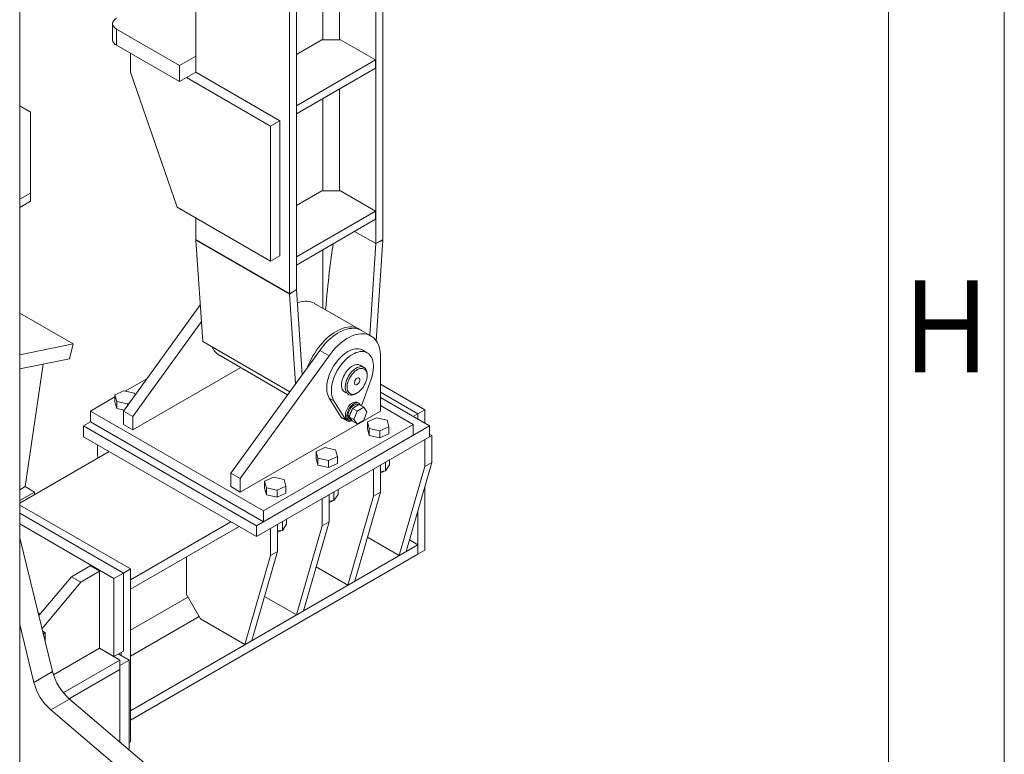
# Model space of a CAD drawing. Header units: millimetres. Extents: x 525 to 29324, y 175 to 20618.
# Tile 488 of 588: x 27771 to 29260, y 12391 to 13502. Entities that reach past the tile are written whole.
import ezdxf

# ---------------------------------------------------------------- set-up
doc = ezdxf.new("R2010")
doc.units = ezdxf.units.MM
doc.linetypes.add('SLD-Continua', pattern=[0])
doc.styles.add('SLDTEXTSTYLE3', font='GOTHIC.TTF', dxfattribs={"width": 0.913})

msp = doc.modelspace()

# ---------------------------------------------------------------- linework, layer by layer
at = {"color": 7, "linetype": 'SLD-Continua', "lineweight": 18, "ltscale": 35}
for p, q in [((29260, 20615), (29260, 175)), ((29085, 20440), (29085, 350)), ((28320.1, 17383.6), (28320.1, 13169.7)), ((28309.5, 17377.4), (28309.5, 13163.6)), ((28189.3, 17308.1), (28189.3, 13094.2)), ((28178.7, 17301.9), (28178.7, 13088.1)), ((28037.3, 15595.1), (28037.3, 13422.8)), ((28254.7, 14010.2), (28254.7, 13472)), ((28229.2, 13995.5), (28229.2, 13472)), ((27770.9, 11956.5), (27770.9, 13686.5)), ((27911.2, 13496.3), (27911.2, 13471.8)), ((27917.1, 13488.1), (28012.5, 13433.1)), ((27917.1, 13488.1), (27917.1, 13463.7)), ((27917.1, 13463.7), (28012.5, 13408.6)), ((28227.8, 13472), (28189.3, 13449.8)), ((28256.1, 13472), (28227.8, 13472)), ((28309.1, 13441.4), (28256.1, 13472)), ((27938.3, 13451.4), (27938.3, 13422.8)), ((28012.5, 13433.1), (28037.3, 13447.3)), ((28012.5, 13433.1), (28012.5, 13408.6)), ((28189.3, 13372.2), (28309.1, 13441.4)), ((28309.1, 13429.2), (28309.1, 13441.4)), ((27938.3, 13422.8), (28009, 13218.7)), ((28012.5, 13408.6), (28037.3, 13422.8)), ((28164.5, 13349.4), (28037.3, 13422.8)), ((28189.3, 13360), (28309.1, 13429.2)), ((28150.4, 13341.2), (28023.1, 13414.7)), ((28254.7, 13397.7), (28254.7, 13243.4)), ((28229.2, 13383.1), (28229.2, 13243.4)), ((27787, 13362.5), (27770.9, 13371.8)), ((27787, 13362.5), (27770.9, 13371.8)), ((27787, 13362.5), (27770.9, 13371.8)), ((27787, 13362.5), (27770.9, 13371.8)), ((27787, 13362.5), (27770.9, 13371.8)), ((27787, 13240), (27787, 13362.5)), ((27787, 13240), (27787, 13362.5)), ((27787, 13240), (27787, 13362.5)), ((27787, 13240), (27787, 13362.5)), ((27787, 13240), (27787, 13362.5)), ((28150.4, 13341.2), (28164.5, 13349.4)), ((28164.5, 13145.2), (28164.5, 13349.4)), ((28150.4, 13137.1), (28150.4, 13341.2)), ((27770.9, 13230.7), (27787, 13240)), ((27770.9, 13230.7), (27787, 13240)), ((27770.9, 13230.7), (27787, 13240)), ((27770.9, 13230.7), (27787, 13240)), ((27770.9, 13230.7), (27787, 13240)), ((27787, 13227.8), (27787, 13240)), ((27787, 13227.8), (27787, 13240)), ((27787, 13227.8), (27787, 13240)), ((27787, 13227.8), (27787, 13240)), ((27787, 13227.8), (27787, 13240)), ((28227.8, 13243.4), (28189.3, 13221.1)), ((28256.1, 13243.4), (28227.8, 13243.4)), ((28309.1, 13212.8), (28256.1, 13243.4)), ((27770.9, 13218.5), (27787, 13227.8)), ((27770.9, 13218.5), (27787, 13227.8)), ((27770.9, 13218.5), (27787, 13227.8)), ((27770.9, 13218.5), (27787, 13227.8)), ((27770.9, 13218.5), (27787, 13227.8)), ((28009, 13218.7), (28150.4, 13137.1)), ((28189.3, 13143.6), (28309.1, 13212.8)), ((28309.1, 13200.5), (28309.1, 13212.8)), ((28037.3, 13202.4), (28037.3, 13169.7)), ((28189.3, 13131.3), (28309.1, 13200.5)), ((28309.5, 13163.6), (28277.3, 13182.1)), ((28309.5, 13163.6), (28277.3, 13182.1)), ((28178.7, 13088.1), (28037.3, 13169.7)), ((28037.3, 13168.7), (28038, 13169.2)), ((28178.7, 13087.1), (28037.3, 13168.7)), ((28037.3, 13168.7), (28048, 13015.4)), ((28309.5, 13163.6), (28320.1, 13169.7)), ((28320.1, 13168.7), (28309.5, 13163.6)), ((28310.2, 13016.5), (28320.1, 13168.7)), ((28320.1, 13168.7), (28319.2, 13169.2)), ((28229.2, 13154.4), (28229.2, 13066.2)), ((28300.5, 13025), (28309.5, 13163.6)), ((28150.4, 13137.1), (28164.5, 13145.2)), ((28178.7, 13088.1), (28189.3, 13094.2)), ((28178.7, 13087.1), (28189.3, 13094.2)), ((28198.3, 12965.8), (28189.3, 13094.2)), ((28188.2, 12951.9), (28178.7, 13087.1)), ((27927.7, 12910.4), (28044.1, 13071.4)), ((28284.4, 13034.3), (28216.9, 13073.3)), ((27851.8, 13011.9), (27770.9, 13058.6)), ((27851.8, 13011.9), (27770.9, 13058.6)), ((27851.8, 13011.9), (27770.9, 13058.6)), ((27941.8, 12902.3), (28045.9, 13046.1)), ((28302.1, 13024.1), (28287.9, 13032.3)), ((28048, 13015.4), (28179.3, 12939.6)), ((27770.9, 12995.5), (27851.8, 13011.9)), ((27770.9, 12995.5), (27851.8, 13011.9)), ((27770.9, 12995.5), (27851.8, 13011.9)), ((27851.8, 13011.9), (27846.3, 12989.3)), ((27851.8, 13011.9), (27846.3, 12989.3)), ((27851.8, 13011.9), (27846.3, 12989.3)), ((28090.3, 12816.6), (28224.6, 13002.2)), ((28238.8, 12994.1), (28224.6, 13002.2)), ((28296.6, 12998.4), (28289.6, 13002.5)), ((27846.3, 12989.3), (27770.9, 12974.1)), ((27846.3, 12989.3), (27770.9, 12974.1)), ((27846.3, 12989.3), (27770.9, 12974.1)), ((28073, 12994.7), (28176.1, 12935.2)), ((28104.4, 12808.4), (28238.8, 12994.1)), ((28316.6, 12992.1), (28316.6, 12910.4)), ((27806.6, 12981.3), (27779.2, 12796.1)), ((27806.6, 12981.3), (27779.2, 12796.1)), ((27806.6, 12981.3), (27779.2, 12796.1)), ((28105.2, 12976.1), (27941.8, 12881.8)), ((28291.5, 12976.5), (28285.9, 12979.8)), ((27963.1, 12959.4), (27930.6, 12940.7)), ((28302.3, 12958.5), (28287.7, 12918.1)), ((28296.4, 12964.1), (28296.4, 12965.8)), ((27928.5, 12941.1), (27915, 12934.8)), ((27944.7, 12937.5), (27928.5, 12941.1)), ((28383.7, 12912.4), (28316.6, 12951.2)), ((27915, 12931.7), (27878.2, 12910.4)), ((27915, 12934.8), (27917.7, 12925)), ((27915, 12924.2), (27915, 12934.8)), ((27945.4, 12934.9), (27944.7, 12937.5)), ((28246, 12926), (28238.9, 12930.1)), ((28256.4, 12901.9), (28238.9, 12930.1)), ((28263.5, 12897.8), (28246, 12926)), ((28262.4, 12939.1), (28268.1, 12935.8)), ((28279.8, 12937), (28281.2, 12937.8)), ((28316.6, 12939), (28373.1, 12906.3)), ((28373.1, 12906.3), (28316.6, 12939)), ((28390.8, 12888), (28316.6, 12930.8)), ((27915, 12924.2), (27917.7, 12914.3)), ((27917.7, 12914.3), (27917.7, 12925)), ((27917.7, 12925), (27933.9, 12921.4)), ((27917.7, 12914.3), (27928.7, 12911.9)), ((27933.9, 12921.4), (27936.4, 12922.5)), ((27933.9, 12919), (27933.9, 12921.4)), ((28274.2, 12914.5), (28269.3, 12901.9)), ((28284, 12920.2), (28274.2, 12914.5)), ((28274.2, 12914.5), (28281.3, 12910.5)), ((28291.1, 12916.1), (28281.3, 12910.5)), ((28283.8, 12922.2), (28281.6, 12923.4)), ((28283.1, 12919.7), (28282.5, 12920)), ((28284, 12920.2), (28291.1, 12916.1)), ((28296, 12909.1), (28291.1, 12916.1)), ((28366.1, 12890), (28316.6, 12918.6)), ((28383.7, 12912.4), (28373.1, 12906.3)), ((28383.7, 12892), (28383.7, 12912.4)), ((27878.2, 12910.4), (28139.8, 12759.4)), ((27878.2, 12894.1), (27878.2, 12910.4)), ((27927.7, 12910.4), (27941.8, 12902.3)), ((27927.7, 12890), (27927.7, 12910.4)), ((27941.8, 12881.8), (27941.8, 12902.3)), ((28316.6, 12910.4), (28104.4, 12788)), ((28263.5, 12897.8), (28256.4, 12901.9)), ((28258.6, 12899.8), (28265.6, 12895.7)), ((28266.6, 12897.4), (28268.8, 12896.2)), ((28269.7, 12903), (28267.4, 12904.3)), ((28267.9, 12904.1), (28267.4, 12903.9)), ((28269.6, 12902.6), (28267.4, 12903.9)), ((28269.3, 12901.9), (28276.4, 12897.8)), ((28269.3, 12901.9), (28274.2, 12894.9)), ((28270, 12898.4), (28272.8, 12896.7)), ((28281.3, 12910.5), (28276.4, 12897.8)), ((28276.4, 12897.8), (28281.3, 12890.9)), ((28281.3, 12890.9), (28291.1, 12896.5)), ((28291.1, 12896.5), (28296, 12909.1)), ((28310.4, 12900.3), (28296.9, 12894)), ((28326.5, 12896.7), (28310.4, 12900.3)), ((28329.2, 12886.8), (28326.5, 12896.7)), ((28373.1, 12906.3), (28366.1, 12902.2)), ((28373.1, 12906.3), (28373.1, 12898.2)), ((28373.1, 12898.2), (28373.1, 12906.3)), ((27878.2, 12894.1), (27867.6, 12888)), ((27867.6, 12888), (28129.2, 12737)), ((27867.6, 12888), (27867.6, 12871.6)), ((27878.2, 12894.1), (28139.8, 12743.1)), ((27927.7, 12890), (27941.8, 12881.8)), ((28129.2, 12737), (28390.8, 12888)), ((28139.8, 12759.4), (28366.1, 12890)), ((28274.2, 12894.9), (28281.3, 12890.9)), ((28296.9, 12894), (28299.5, 12884.1)), ((28296.9, 12883.4), (28296.9, 12894)), ((28296.9, 12883.4), (28299.5, 12873.5)), ((28299.5, 12873.5), (28299.5, 12884.1)), ((28299.5, 12884.1), (28315.7, 12880.5)), ((28315.7, 12880.5), (28329.2, 12886.8)), ((28329.2, 12876.2), (28329.2, 12886.8)), ((28366.1, 12873.7), (28366.1, 12890)), ((28390.8, 12888), (28390.8, 12871.6)), ((27867.6, 12871.6), (28129.2, 12720.6)), ((28129.2, 12720.6), (28390.8, 12871.6)), ((28139.8, 12743.1), (28366.1, 12873.7)), ((28299.5, 12873.5), (28315.7, 12869.9)), ((28315.7, 12869.9), (28315.7, 12880.5)), ((28315.7, 12869.9), (28329.2, 12876.2)), ((28383.7, 12867.5), (28394.3, 12873.7)), ((28383.7, 12867.5), (28383.7, 12826.7)), ((28390.8, 12875.7), (28394.3, 12873.7)), ((28394.3, 12873.7), (28394.3, 12832.8)), ((27888.8, 12859.4), (27888.8, 12843)), ((28232.6, 12855.4), (28219.1, 12849.1)), ((28248.7, 12851.8), (28232.6, 12855.4)), ((28251.4, 12841.9), (28248.7, 12851.8)), ((27906.4, 12849.2), (27770.9, 12770.9)), ((27888.8, 12843), (27889.5, 12839.4)), ((28219.1, 12849.1), (28221.8, 12839.3)), ((28219.1, 12838.5), (28219.1, 12849.1)), ((28219.1, 12838.5), (28221.8, 12828.6)), ((28221.8, 12828.6), (28221.8, 12839.3)), ((28221.8, 12839.3), (28237.9, 12835.6)), ((28237.9, 12835.6), (28251.4, 12841.9)), ((28251.4, 12831.3), (28251.4, 12841.9)), ((28330.1, 12829.1), (28330.1, 12836.6)), ((28221.8, 12828.6), (28237.9, 12825)), ((28237.9, 12825), (28237.9, 12835.6)), ((28237.9, 12825), (28251.4, 12831.3)), ((28306, 12822.6), (28316.6, 12828.8)), ((28306, 12822.6), (28306, 12781.8)), ((28316.6, 12828.8), (28316.6, 12787.9)), ((28323.9, 12832.8), (28323.5, 12832.8)), ((28324.1, 12833.1), (28323.9, 12832.8)), ((28323.9, 12819.8), (28323.9, 12832.8)), ((28330.1, 12829.1), (28323.9, 12819.8)), ((28383.7, 12826.7), (28344.9, 12692)), ((28394.3, 12832.8), (28355.5, 12698.1)), ((28383.7, 12826.7), (28394.3, 12832.8)), ((28104.4, 12808.4), (28090.3, 12816.6)), ((28090.3, 12796.1), (28090.3, 12816.6)), ((28104.4, 12788), (28104.4, 12808.4)), ((28154.8, 12810.5), (28141.3, 12804.2)), ((28171, 12806.9), (28154.8, 12810.5)), ((28173.6, 12797), (28171, 12806.9)), ((28323.9, 12819.8), (28316.6, 12819.1)), ((27779.2, 12796.1), (27770.9, 12791.3)), ((27779.2, 12796.1), (27770.9, 12791.3)), ((27779.2, 12796.1), (27770.9, 12791.3)), ((27793.3, 12787.9), (27779.2, 12796.1)), ((27793.3, 12787.9), (27779.2, 12796.1)), ((27793.3, 12787.9), (27779.2, 12796.1)), ((28104.4, 12788), (28090.3, 12796.1)), ((28141.3, 12804.2), (28144, 12794.4)), ((28141.3, 12793.6), (28141.3, 12804.2)), ((28141.3, 12793.6), (28144, 12783.7)), ((28144, 12783.7), (28144, 12794.4)), ((28144, 12794.4), (28160.1, 12790.8)), ((28160.1, 12790.8), (28173.6, 12797)), ((28173.6, 12786.4), (28173.6, 12797)), ((28252.4, 12784.2), (28252.4, 12791.7)), ((28383.7, 12700.1), (28383.7, 12796.1)), ((27770.9, 12775), (27793.3, 12787.9)), ((27770.9, 12775), (27793.3, 12787.9)), ((27770.9, 12775), (27793.3, 12787.9)), ((27793.3, 12787.9), (27793.3, 12783.9)), ((27793.3, 12787.9), (27793.3, 12783.9)), ((27793.3, 12787.9), (27793.3, 12783.9)), ((28144, 12783.7), (28160.1, 12780.1)), ((28160.1, 12780.1), (28160.1, 12790.8)), ((28160.1, 12780.1), (28173.6, 12786.4)), ((28228.2, 12777.8), (28238.8, 12783.9)), ((28228.2, 12777.8), (28228.2, 12736.9)), ((28238.8, 12783.9), (28238.8, 12743)), ((28246.1, 12787.9), (28245.7, 12787.9)), ((28246.3, 12788.2), (28246.1, 12787.9)), ((28246.1, 12774.9), (28246.1, 12787.9)), ((28252.4, 12784.2), (28246.1, 12774.9)), ((28306, 12781.8), (28267.1, 12647.1)), ((28316.6, 12787.9), (28277.7, 12653.2)), ((28306, 12781.8), (28316.6, 12787.9)), ((27938.3, 12671.7), (27770.9, 12768.3)), ((28246.1, 12774.9), (28238.8, 12774.2)), ((27927.7, 12665.5), (27770.9, 12756)), ((28139.8, 12743.1), (28139.8, 12759.4)), ((28373.1, 12694), (28373.1, 12759.3)), ((27913.5, 12657.4), (27770.9, 12739.7)), ((28090.3, 12743.1), (27938.3, 12655.3)), ((28102.7, 12735.9), (27938.3, 12641)), ((28129.2, 12737), (28129.2, 12720.6)), ((28150.4, 12732.9), (28161, 12739)), ((28150.4, 12732.9), (28150.4, 12692)), ((28161, 12739), (28161, 12698.2)), ((28168.3, 12743), (28168, 12743)), ((28168.5, 12743.3), (28168.3, 12743)), ((28168.3, 12730), (28168.3, 12743)), ((28174.6, 12739.3), (28168.3, 12730)), ((28174.6, 12739.3), (28174.6, 12746.8)), ((28228.2, 12736.9), (28189.3, 12602.2)), ((28238.8, 12743), (28199.9, 12608.3)), ((28228.2, 12736.9), (28238.8, 12743)), ((27770.9, 12718.9), (27820.7, 12516.4)), ((28168.3, 12730), (28161, 12729.3)), ((28344.9, 12692), (28296.9, 12719.6)), ((28373.1, 12708.3), (27938.3, 12457.3)), ((28360.5, 12715.6), (28373.1, 12708.3)), ((28373.1, 12708.3), (28373.1, 12694)), ((28373.1, 12694), (27938.3, 12443)), ((28023.1, 12632.8), (28023.1, 12690)), ((28150.4, 12692), (28111.5, 12557.3)), ((28161, 12698.2), (28122.1, 12563.4)), ((28150.4, 12692), (28161, 12698.2)), ((28344.9, 12692), (28355.5, 12698.1)), ((28383.7, 12700.1), (28373.1, 12694)), ((27849, 12659.9), (27877.3, 12676.3)), ((27877.3, 12676.3), (27891.4, 12668.1)), ((28267.1, 12647.1), (28219.1, 12674.8)), ((27799.9, 12601), (27849, 12659.9)), ((27849, 12659.9), (27863.1, 12651.8)), ((27863.1, 12651.8), (27891.4, 12668.1)), ((27891.4, 12668.1), (27891.4, 12551.7)), ((27913.5, 12657.4), (27927.7, 12665.5)), ((27938.3, 12671.7), (27927.7, 12665.5)), ((27927.7, 12547.1), (27927.7, 12665.5)), ((27938.3, 12410.3), (27938.3, 12671.7)), ((27804.7, 12581.6), (27863.1, 12651.8)), ((27913.5, 12539), (27913.5, 12657.4)), ((28267.1, 12647.1), (28277.7, 12653.2)), ((28025.2, 12629.1), (27938.3, 12578.9)), ((28044.3, 12596), (28023.1, 12632.8)), ((28189.3, 12602.2), (28141.3, 12629.9)), ((27798.9, 12605.1), (27801.9, 12603.4)), ((27801.9, 12603.4), (27798.9, 12605.1)), ((27801.9, 12603.4), (27798.9, 12605.1)), ((27801.9, 12603.4), (27798.9, 12605.1)), ((27801.9, 12603.4), (27798.9, 12605.1)), ((27801.9, 12603.4), (27798.9, 12605.1)), ((27801.9, 12603.4), (27798.9, 12605.1)), ((27801.9, 12603.4), (27798.9, 12605.1)), ((28042.2, 12599.7), (27938.3, 12539.7)), ((28189.3, 12602.2), (28199.9, 12608.3)), ((27770.9, 12587.6), (27792.4, 12500.1)), ((28111.5, 12557.3), (28044.3, 12596)), ((27805.6, 12577.9), (27809.2, 12574.9)), ((27809.2, 12574.9), (27806.7, 12573.5)), ((27809.2, 12574.9), (27809.2, 12563.1)), ((28111.5, 12557.3), (28122.1, 12563.4)), ((27891.4, 12551.7), (27822, 12511.7)), ((27891.4, 12551.7), (27913.5, 12539)), ((27922.4, 12533.9), (27891.4, 12551.7)), ((27922.4, 12533.9), (27891.4, 12551.7)), ((27922.4, 12533.9), (27891.4, 12551.7)), ((27922.4, 12533.9), (27891.4, 12551.7)), ((27922.4, 12533.9), (27891.4, 12551.7)), ((27922.4, 12533.9), (27891.4, 12551.7)), ((27922.4, 12533.9), (27891.4, 12551.7)), ((27913.5, 12539), (27927.7, 12547.1)), ((27936.5, 12533.9), (27920.6, 12543)), ((27936.5, 12533.9), (27920.6, 12543)), ((27936.5, 12533.9), (27920.6, 12543)), ((27936.5, 12533.9), (27920.6, 12543)), ((27936.5, 12533.9), (27920.6, 12543)), ((27936.5, 12533.9), (27920.6, 12543)), ((27936.5, 12533.9), (27920.6, 12543)), ((27924.1, 12541), (27924.1, 12545.1)), ((27922.4, 12533.9), (27836.8, 12484.5)), ((27922.4, 12533.9), (27836.8, 12484.5)), ((27922.4, 12533.9), (27836.8, 12484.5)), ((27922.4, 12533.9), (27836.8, 12484.5)), ((27922.4, 12533.9), (27836.8, 12484.5)), ((27922.4, 12533.9), (27836.8, 12484.5)), ((27922.4, 12533.9), (27836.8, 12484.5)), ((27922.4, 12519.6), (27922.4, 12533.9)), ((27922.4, 12519.6), (27922.4, 12533.9)), ((27922.4, 12519.6), (27922.4, 12533.9)), ((27922.4, 12519.6), (27922.4, 12533.9)), ((27922.4, 12519.6), (27922.4, 12533.9)), ((27922.4, 12519.6), (27922.4, 12533.9)), ((27922.4, 12519.6), (27922.4, 12533.9)), ((27936.5, 12533.9), (27922.4, 12525.7)), ((27936.5, 12533.9), (27922.4, 12525.7)), ((27936.5, 12533.9), (27922.4, 12525.7)), ((27936.5, 12533.9), (27922.4, 12525.7)), ((27936.5, 12533.9), (27922.4, 12525.7)), ((27936.5, 12533.9), (27922.4, 12525.7)), ((27936.5, 12533.9), (27922.4, 12525.7)), ((27922.4, 12409.9), (27922.4, 12525.7)), ((27922.4, 12409.9), (27922.4, 12525.7)), ((27922.4, 12409.9), (27922.4, 12525.7)), ((27922.4, 12409.9), (27922.4, 12525.7)), ((27922.4, 12409.9), (27922.4, 12525.7)), ((27922.4, 12409.9), (27922.4, 12525.7)), ((27922.4, 12409.9), (27922.4, 12525.7)), ((27936.5, 12397.9), (27936.5, 12533.9)), ((27936.5, 12397.9), (27936.5, 12533.9)), ((27936.5, 12397.9), (27936.5, 12533.9)), ((27936.5, 12397.9), (27936.5, 12533.9)), ((27936.5, 12397.9), (27936.5, 12533.9)), ((27936.5, 12397.9), (27936.5, 12533.9)), ((27936.5, 12397.9), (27936.5, 12533.9)), ((27792.4, 12500.1), (27820.7, 12516.4)), ((27850.9, 12478.4), (27922.4, 12519.6)), ((27850.9, 12478.4), (27922.4, 12519.6)), ((27850.9, 12478.4), (27922.4, 12519.6)), ((27850.9, 12478.4), (27922.4, 12519.6)), ((27850.9, 12478.4), (27922.4, 12519.6)), ((27850.9, 12478.4), (27922.4, 12519.6)), ((27850.9, 12478.4), (27922.4, 12519.6)), ((27817.8, 12458.6), (27846.1, 12474.9)), ((27846.1, 12474.9), (28272.4, 12111.6)), ((27817.8, 12458.6), (28184.7, 12145.9)), ((27938.3, 12410.3), (27936.5, 12409.3))]:
    msp.add_line(p, q, dxfattribs=at)
at = {"color": 7, "linetype": 'SLD-Continua', "lineweight": 18, "ltscale": 35, "flags": 128}
for points in [[(27917.1, 13504.5), (27915.2, 13503.2), (27913.6, 13501.8), (27912.5, 13500.3), (27911.7, 13498.8), (27911.2, 13497.1), (27911.2, 13495.5), (27911.7, 13493.9), (27912.5, 13492.3), (27913.6, 13490.8), (27915.2, 13489.4), (27917.1, 13488.1)], [(27911.2, 13471.8), (27911.2, 13471), (27911.7, 13469.4), (27912.5, 13467.8), (27913.6, 13466.3), (27915.2, 13464.9), (27917.1, 13463.7)], [(28216.9, 13073.3), (28216.7, 13073.4), (28214.1, 13074.7), (28211.4, 13075.6), (28208.5, 13076.2), (28205.4, 13076.6), (28202.3, 13076.5), (28199.1, 13076.2), (28195.7, 13075.6), (28192.3, 13074.6), (28190.7, 13074)], [(28206.3, 12976.8), (28207.8, 12980.6), (28209.8, 12985.1), (28212, 12989.6), (28214.4, 12993.9), (28217, 12998.2), (28219.7, 13002.4), (28222.6, 13006.4), (28225.7, 13010.2), (28228.8, 13013.8), (28232.1, 13017.3), (28235.4, 13020.5), (28238.9, 13023.5), (28242.3, 13026.2), (28245.9, 13028.7), (28249.4, 13030.9), (28252.9, 13032.8), (28256.4, 13034.4), (28259.9, 13035.6), (28263.3, 13036.6), (28266.7, 13037.3), (28270, 13037.6), (28273.1, 13037.6), (28276.2, 13037.2), (28279.1, 13036.6), (28281.8, 13035.6), (28284.4, 13034.3), (28286.1, 13033.2)], [(28224.6, 13002.2), (28227.6, 13006.2), (28230.8, 13010), (28234.1, 13013.6), (28237.4, 13017), (28240.9, 13020.2), (28244.4, 13023.1), (28248, 13025.7), (28251.6, 13028), (28255.2, 13030.1), (28258.7, 13031.8), (28262.3, 13033.2), (28265.8, 13034.3), (28269.2, 13035.1), (28272.6, 13035.5), (28275.8, 13035.6), (28279, 13035.3), (28281.9, 13034.7), (28284.8, 13033.8), (28287.4, 13032.6), (28287.9, 13032.3)], [(28238.8, 12994.1), (28241.8, 12998.1), (28244.9, 13001.9), (28248.2, 13005.5), (28251.6, 13008.9), (28255, 13012), (28258.6, 13014.9), (28262.1, 13017.5), (28265.7, 13019.9), (28269.3, 13021.9), (28272.9, 13023.6), (28276.4, 13025), (28279.9, 13026.1), (28283.4, 13026.9), (28286.7, 13027.3), (28290, 13027.4), (28293.1, 13027.2), (28296.1, 13026.6), (28298.9, 13025.6), (28301.6, 13024.4), (28304.1, 13022.8), (28306.4, 13021), (28308.4, 13018.8), (28310.3, 13016.3), (28311.9, 13013.5), (28313.3, 13010.5), (28314.5, 13007.3), (28315.4, 13003.8), (28316, 13000), (28316.4, 12996.1), (28316.6, 12992.1)], [(28238.9, 12930.1), (28237.7, 12932.4), (28236.7, 12934.9), (28236, 12937.7), (28235.5, 12940.6), (28235.3, 12943.7), (28235.3, 12947), (28235.6, 12950.5), (28236.1, 12954), (28236.9, 12957.6), (28237.9, 12961.3), (28239.1, 12964.9), (28240.6, 12968.6), (28242.3, 12972.2), (28244.1, 12975.8), (28246.2, 12979.2), (28248.4, 12982.5), (28250.8, 12985.7), (28253.3, 12988.7), (28255.9, 12991.5), (28258.6, 12994.1), (28261.4, 12996.4), (28264.2, 12998.5), (28267.1, 13000.3), (28269.9, 13001.7), (28272.7, 13002.9), (28275.5, 13003.8), (28278.2, 13004.4), (28280.8, 13004.6), (28283.3, 13004.5), (28285.7, 13004), (28287.9, 13003.3), (28289.6, 13002.5)], [(28246, 12926), (28244.8, 12928.3), (28243.8, 12930.8), (28243.1, 12933.6), (28242.6, 12936.5), (28242.3, 12939.7), (28242.4, 12943), (28242.6, 12946.4), (28243.2, 12949.9), (28243.9, 12953.5), (28244.9, 12957.2), (28246.2, 12960.8), (28247.7, 12964.5), (28249.3, 12968.1), (28251.2, 12971.7), (28253.3, 12975.1), (28255.5, 12978.5), (28257.9, 12981.6), (28260.4, 12984.6), (28263, 12987.4), (28265.7, 12990), (28268.5, 12992.3), (28271.3, 12994.4), (28274.1, 12996.2), (28277, 12997.7), (28279.8, 12998.9), (28282.6, 12999.7), (28285.3, 13000.3), (28287.9, 13000.5), (28290.4, 13000.4), (28292.8, 13000), (28295, 12999.2), (28297.1, 12998.1), (28298.9, 12996.8), (28300.6, 12995.1), (28302.1, 12993.1), (28303.3, 12990.9), (28304.4, 12988.4), (28305.1, 12985.7), (28305.6, 12982.7), (28305.9, 12979.6), (28305.9, 12976.4), (28305.7, 12973), (28305.2, 12969.4), (28304.5, 12965.8), (28303.5, 12962.2), (28302.3, 12958.5)], [(28257.5, 12949.8), (28257.6, 12952.3), (28258, 12954.8), (28258.6, 12957.4), (28259.5, 12960.1), (28260.6, 12962.7), (28261.9, 12965.3), (28263.3, 12967.8), (28265, 12970.1), (28266.7, 12972.3), (28268.6, 12974.3), (28270.6, 12976.1), (28272.6, 12977.6), (28274.7, 12978.9), (28276.7, 12979.9), (28278.7, 12980.5), (28280.6, 12980.8), (28282.4, 12980.8), (28284.2, 12980.5), (28285.7, 12979.9), (28285.9, 12979.8)], [(28296.4, 12965.8), (28296.3, 12968), (28295.9, 12970.1), (28295.3, 12972), (28294.4, 12973.7), (28293.4, 12975.1), (28292.1, 12976.2), (28290.6, 12977), (28289, 12977.5), (28287.2, 12977.6), (28285.3, 12977.4), (28283.4, 12977), (28281.3, 12976.2), (28279.3, 12975), (28277.2, 12973.7), (28275.2, 12972), (28273.3, 12970.1), (28271.5, 12968), (28269.8, 12965.7), (28268.2, 12963.3), (28266.9, 12960.7), (28265.7, 12958.1), (28264.7, 12955.5), (28264, 12952.8), (28263.5, 12950.3), (28263.2, 12947.8), (28263.2, 12945.4), (28263.5, 12943.2), (28264, 12941.2), (28264.7, 12939.4), (28265.7, 12937.9), (28266.9, 12936.7), (28268.2, 12935.7), (28269.8, 12935.1), (28271.5, 12934.7), (28273.3, 12934.7), (28275.2, 12935.1), (28277.2, 12935.7), (28279.3, 12936.7), (28279.8, 12937)], [(28296.4, 12964.1), (28296.3, 12966.3), (28295.9, 12968.3), (28295.3, 12970.1), (28294.5, 12971.6), (28293.4, 12972.9), (28292.1, 12973.9), (28290.7, 12974.5), (28289.1, 12974.9), (28287.4, 12975), (28285.5, 12974.7), (28283.6, 12974.1), (28281.7, 12973.2), (28279.8, 12972), (28277.8, 12970.5), (28276, 12968.8), (28274.2, 12966.9), (28272.5, 12964.7), (28271, 12962.4), (28269.6, 12960), (28268.5, 12957.6), (28267.5, 12955.1), (28266.8, 12952.5), (28266.3, 12950.1), (28266, 12947.7), (28266, 12945.5), (28266.3, 12943.4), (28266.8, 12941.5), (28267.5, 12939.8), (28268.5, 12938.4), (28269.6, 12937.3), (28271, 12936.4), (28272.5, 12935.9), (28274.2, 12935.7), (28276, 12935.8), (28277.8, 12936.3), (28279.8, 12937), (28281.7, 12938.1), (28283.6, 12939.4), (28285.5, 12941), (28287.4, 12942.8), (28289.1, 12944.9), (28290.7, 12947.1), (28292.1, 12949.4), (28293.4, 12951.9), (28294.5, 12954.4), (28295.3, 12956.9), (28295.9, 12959.4), (28296.3, 12961.8), (28296.4, 12964.1)], [(28285.3, 12957.7), (28285.1, 12958.8), (28284.8, 12959.6), (28284.2, 12960.2), (28283.4, 12960.5), (28282.5, 12960.5), (28281.5, 12960.2), (28280.5, 12959.5), (28279.5, 12958.6), (28278.6, 12957.5), (28277.9, 12956.2), (28277.4, 12954.9), (28277.2, 12953.6), (28277.2, 12952.4), (28277.4, 12951.5), (28277.9, 12950.7), (28278.6, 12950.3), (28279.5, 12950.1), (28280.5, 12950.3), (28281.5, 12950.8), (28282.5, 12951.6), (28283.4, 12952.6), (28284.2, 12953.8), (28284.8, 12955.1), (28285.1, 12956.4), (28285.3, 12957.7)], [(28262.4, 12939.1), (28261.9, 12939.4), (28260.6, 12940.5), (28259.5, 12941.9), (28258.6, 12943.5), (28258, 12945.4), (28257.6, 12947.5), (28257.5, 12949.8)], [(28281.6, 12923.4), (28280.6, 12923.9), (28279.2, 12924.1), (28277.7, 12924), (28276.2, 12923.6), (28274.5, 12922.9), (28272.9, 12921.9), (28271.3, 12920.6), (28269.8, 12919.1), (28268.4, 12917.4), (28267.1, 12915.5), (28266, 12913.5), (28265, 12911.4), (28264.3, 12909.3), (28263.8, 12907.3), (28263.6, 12905.3), (28263.6, 12903.4), (28263.8, 12901.7), (28264.3, 12900.2), (28265, 12898.9), (28266, 12897.9), (28266.6, 12897.4)], [(28286.3, 12918.8), (28285.8, 12920.1), (28284.9, 12921.3), (28283.9, 12922.1), (28282.7, 12922.7), (28281.3, 12922.9), (28279.8, 12922.8), (28278.3, 12922.4), (28276.7, 12921.7), (28275, 12920.7), (28273.5, 12919.4), (28271.9, 12917.9), (28270.5, 12916.2), (28269.2, 12914.3), (28268.1, 12912.3), (28267.1, 12910.2), (28266.4, 12908.1), (28265.9, 12906), (28265.7, 12904), (28265.7, 12902.2), (28265.9, 12900.5), (28266.4, 12898.9), (28267.1, 12897.7), (28268.1, 12896.7), (28269.2, 12896), (28270.5, 12895.6), (28271.9, 12895.5), (28273.5, 12895.8), (28273.6, 12895.8)], [(28282.5, 12920), (28281.6, 12920.4), (28280.3, 12920.6), (28278.9, 12920.5), (28277.5, 12920), (28276, 12919.3), (28274.5, 12918.2), (28273.1, 12916.9), (28271.8, 12915.4), (28270.5, 12913.7), (28269.5, 12911.9), (28268.6, 12910), (28268, 12908), (28267.6, 12906.1), (28267.4, 12904.3)]]:
    msp.add_lwpolyline(points, dxfattribs=at)
at = {"color": 7, "linetype": 'SLD-Continua', "lineweight": 18, "ltscale": 1225}
for centre, radius, start, end in [((28086.8, 13017.6), 26.8, 202.8559, 238.807), ((28290, 12901.1), 19.9, 148.9014, 168.6889), ((28284.8, 12907.4), 11.8, 106.0188, 133.9635), ((28261.6, 12905), 6.02, 210.9173, 239.7526), ((28269.1, 12901.5), 6.67, 213.7361, 296.0508), ((28273.4, 12903.3), 6.02, 175.0267, 235.5199), ((28275.6, 12901.1), 5.17, 190.5002, 239.6864), ((28314.5, 12827.9), 10.9, 280.7464, 309.5063), ((28236.8, 12783), 10.9, 280.7464, 309.5063), ((28159, 12738.2), 10.9, 280.7464, 309.5063), ((27900.4, 12536.6), 82.2, 194.2053, 228.6456), ((27872.1, 12520.3), 82.2, 194.2053, 228.6456), ((27865.2, 12454.2), 28.1, 120.5294, 132.6704), ((27865.2, 12454.2), 28.1, 120.5294, 132.6704), ((27865.2, 12454.2), 28.1, 120.5294, 132.6704), ((27865.2, 12454.2), 28.1, 120.5294, 132.6704), ((27865.2, 12454.2), 28.1, 120.5294, 132.6704), ((27865.2, 12454.2), 28.1, 120.5294, 132.6704), ((27865.2, 12454.2), 28.1, 120.5294, 132.6704)]:
    msp.add_arc(centre, radius, start, end, dxfattribs=at)
msp.add_ellipse((28242, 12999), major_axis=(12.3, 196.3), ratio=0.066943, start_param=0.581476, end_param=1.239211, dxfattribs=at)

# ---------------------------------------------------------------- texts
at = {"color": 7, "linetype": 'Continuous', "lineweight": 0, "ltscale": 35, "insert": (29172.2, 13108), "char_height": 138.9, "attachment_point": 2, "style": 'SLDTEXTSTYLE3'}
msp.add_mtext('H', dxfattribs=at)

doc.saveas('drawing.dxf')
